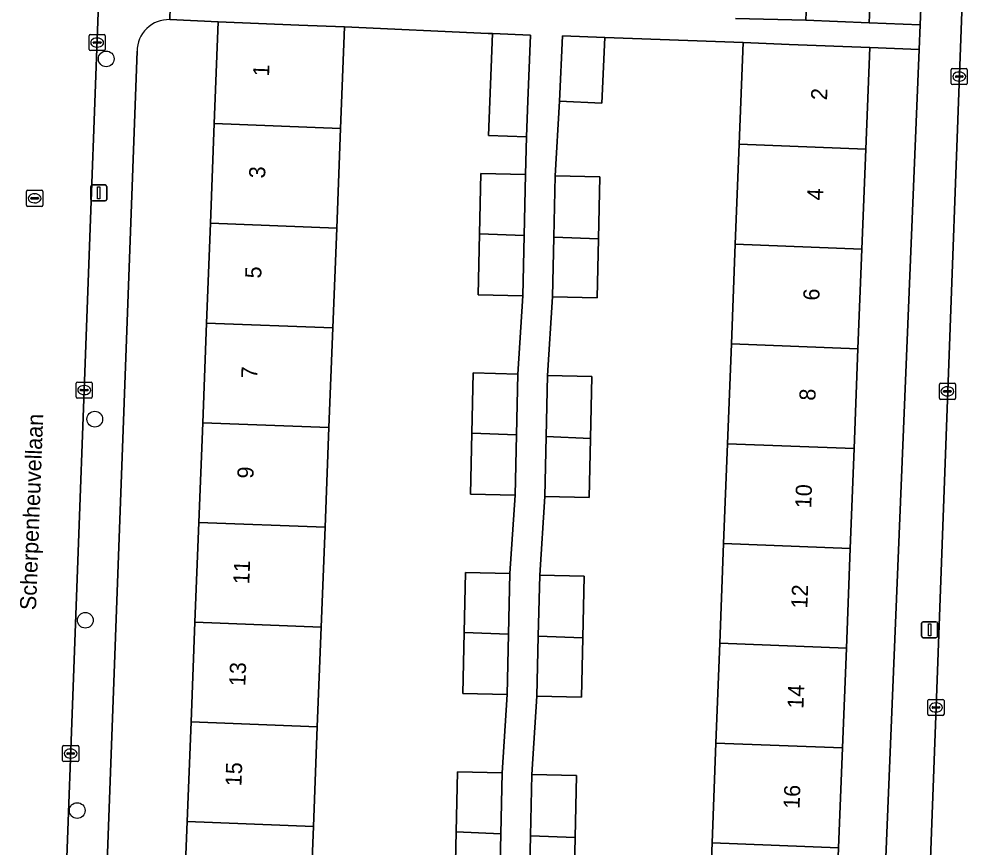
# Model space of a CAD drawing. Extents: x 160732 to 162107, y 387428 to 388479.
# Drawn here: x 161554.7 to 161613.9, y 387930.4 to 387981.8 of the extents above; entities that cross this region are included whole.
import ezdxf

# ---------------------------------------------------------------- set-up
doc = ezdxf.new("R2010")
doc.units = 0
for name, color, linetype in [('IMGEO_Boom', 7, 'Continuous'), ('IMGEO_Erf', 7, 'Continuous'), ('IMGEO_Kolk', 7, 'Continuous'), ('IMGEO_Lichtmast', 7, 'Continuous'), ('IMGEO_Openbare_ruimte_label', 7, 'Continuous'), ('IMGEO_Pand', 7, 'Continuous'), ('IMGEO_Pand_nummerreeks', 7, 'Continuous'), ('IMGEO_Rijbaan_lokaal_open', 7, 'Continuous'), ('IMGEO_Rioolput', 7, 'Continuous'), ('IMGEO_Voetpad_open', 7, 'Continuous')]:
    doc.layers.add(name, color=color, linetype=linetype)

msp = doc.modelspace()

# ---------------------------------------------------------------- linework, layer by layer
at = {"layer": 'IMGEO_Boom'}
for centre in [(161560.108, 387979.374), (161559.396, 387957), (161558.809, 387944.514), (161558.306, 387932.698)]:
    msp.add_circle(centre, 0.489, dxfattribs=at)
at = {"layer": 'IMGEO_Erf'}
for points in [[(161607.583, 387984.11), (161607.476, 387981.618), (161610.627, 387981.489), (161611.386, 388000)], [(161599.162, 387981.881), (161603.538, 387981.787), (161603.645, 387984.279)], [(161566.094, 387956.781), (161566.335, 387962.972), (161566.576, 387969.163), (161566.817, 387975.354), (161567.063, 387981.666), (161564.047, 387981.813)], [(161581.753, 387927.586), (161581.838, 387931.367), (161581.922, 387935.105), (161584.69, 387935.042), (161585.002, 387939.905), (161582.235, 387939.968), (161582.32, 387943.749), (161582.404, 387947.487), (161585.172, 387947.424), (161585.485, 387952.287), (161582.718, 387952.35), (161582.803, 387956.131), (161582.887, 387959.869), (161585.655, 387959.806), (161585.967, 387964.669), (161583.2, 387964.732), (161583.285, 387968.513), (161583.369, 387972.251), (161586.137, 387972.188), (161586.206, 387974.525), (161583.838, 387974.617), (161584.085, 387980.94), (161583.819, 387980.951), (161574.904, 387981.361), (161574.658, 387975.049), (161574.417, 387968.858), (161574.176, 387962.667), (161573.935, 387956.476), (161573.693, 387950.285), (161573.452, 387944.094), (161573.211, 387937.903), (161572.97, 387931.712), (161572.729, 387925.521)], [(161597.473, 387924.497), (161597.713, 387930.694), (161597.954, 387936.89), (161598.194, 387943.087), (161598.434, 387949.283), (161598.675, 387955.48), (161598.915, 387961.676), (161599.156, 387967.873), (161599.396, 387974.069), (161599.641, 387980.387), (161591.055, 387980.697), (161590.88, 387976.63), (161588.251, 387976.743), (161587.977, 387972.11), (161590.744, 387972.047), (161590.657, 387968.203), (161590.574, 387964.528), (161587.807, 387964.591), (161587.496, 387959.717), (161590.263, 387959.654), (161590.176, 387955.81), (161590.093, 387952.135), (161587.326, 387952.198), (161587.015, 387947.324), (161589.782, 387947.261), (161589.695, 387943.417), (161589.612, 387939.742), (161586.845, 387939.805), (161586.534, 387934.931), (161589.301, 387934.868), (161589.214, 387931.024), (161589.131, 387927.349)], [(161562.02, 387979.852), (161559.873, 387921.652)], [(161561.55, 387919.584), (161562.199, 387919.57), (161564.642, 387919.515), (161564.888, 387925.826), (161565.129, 387932.017), (161565.37, 387938.208), (161565.611, 387944.399), (161565.852, 387950.59), (161566.094, 387956.781)]]:
    msp.add_lwpolyline(points, dxfattribs=at)
msp.add_lwpolyline([(161610.564, 387979.956), (161607.502, 387980.082), (161607.257, 387973.764), (161607.017, 387967.568), (161606.776, 387961.371), (161606.536, 387955.175), (161606.295, 387948.978), (161606.055, 387942.782), (161605.815, 387936.585), (161605.574, 387930.389), (161605.334, 387924.192), (161605.089, 387917.875), (161608.015, 387917.755)], close=True, dxfattribs=at)
msp.add_arc((161563.986, 387979.848), 1.966, 88.21762, 179.8861, dxfattribs=at)
at = {"layer": 'IMGEO_Kolk'}
for p, q in [((161559.045, 387979.961), (161559.045, 387980.813)), ((161559.12, 387980.887), (161559.972, 387980.887)), ((161559.533, 387980.667), (161559.558, 387980.667)), ((161560.046, 387980.813), (161560.046, 387979.961)), ((161559.972, 387979.887), (161559.12, 387979.887)), ((161559.304, 387980.381), (161559.304, 387980.393)), ((161559.742, 387980.344), (161559.344, 387980.344)), ((161559.347, 387980.43), (161559.745, 387980.43)), ((161559.556, 387980.107), (161559.531, 387980.107)), ((161559.788, 387980.393), (161559.788, 387980.381)), ((161612.562, 387977.85), (161612.562, 387978.702)), ((161612.637, 387978.776), (161613.489, 387978.776)), ((161613.563, 387978.702), (161613.563, 387977.85)), ((161612.821, 387978.27), (161612.821, 387978.282)), ((161613.259, 387978.233), (161612.861, 387978.233)), ((161612.864, 387978.319), (161613.262, 387978.319)), ((161613.05, 387978.556), (161613.075, 387978.556)), ((161613.305, 387978.282), (161613.305, 387978.27)), ((161613.489, 387977.776), (161612.637, 387977.776)), ((161613.073, 387977.996), (161613.048, 387977.996)), ((161558.239, 387958.381), (161558.239, 387959.233)), ((161558.314, 387959.307), (161559.166, 387959.307)), ((161559.24, 387959.233), (161559.24, 387958.381)), ((161611.826, 387958.303), (161611.826, 387959.155)), ((161611.901, 387959.229), (161612.753, 387959.229)), ((161612.827, 387959.155), (161612.827, 387958.303)), ((161558.498, 387958.801), (161558.498, 387958.813)), ((161558.936, 387958.764), (161558.538, 387958.764)), ((161558.541, 387958.85), (161558.939, 387958.85)), ((161558.727, 387959.087), (161558.752, 387959.087)), ((161558.982, 387958.813), (161558.982, 387958.801)), ((161612.085, 387958.723), (161612.085, 387958.735)), ((161612.523, 387958.686), (161612.125, 387958.686)), ((161612.128, 387958.772), (161612.526, 387958.772)), ((161612.314, 387959.009), (161612.339, 387959.009)), ((161612.569, 387958.735), (161612.569, 387958.723)), ((161559.166, 387958.307), (161558.314, 387958.307)), ((161558.75, 387958.527), (161558.725, 387958.527)), ((161612.753, 387958.229), (161611.901, 387958.229)), ((161612.337, 387958.449), (161612.312, 387958.449)), ((161611.115, 387938.674), (161611.115, 387939.526)), ((161611.19, 387939.6), (161612.042, 387939.6)), ((161611.374, 387939.094), (161611.374, 387939.106)), ((161611.812, 387939.057), (161611.414, 387939.057)), ((161611.417, 387939.143), (161611.815, 387939.143)), ((161611.603, 387939.38), (161611.628, 387939.38)), ((161611.858, 387939.106), (161611.858, 387939.094)), ((161612.116, 387939.526), (161612.116, 387938.674)), ((161612.042, 387938.6), (161611.19, 387938.6)), ((161611.626, 387938.82), (161611.601, 387938.82)), ((161557.396, 387935.811), (161557.396, 387936.663)), ((161557.471, 387936.737), (161558.323, 387936.737)), ((161558.397, 387936.663), (161558.397, 387935.811)), ((161557.655, 387936.231), (161557.655, 387936.243)), ((161558.093, 387936.194), (161557.695, 387936.194)), ((161557.698, 387936.28), (161558.096, 387936.28)), ((161557.884, 387936.517), (161557.909, 387936.517)), ((161558.139, 387936.243), (161558.139, 387936.231)), ((161558.323, 387935.737), (161557.471, 387935.737)), ((161557.907, 387935.957), (161557.882, 387935.957))]:
    msp.add_line(p, q, dxfattribs=at)
for points in [[(161559.045, 387979.961), (161559.045, 387980.813)], [(161559.12, 387980.887), (161559.972, 387980.887)], [(161560.046, 387980.813), (161560.046, 387979.961)], [(161559.972, 387979.887), (161559.12, 387979.887)], [(161612.562, 387977.85), (161612.562, 387978.702)], [(161612.637, 387978.776), (161613.489, 387978.776)], [(161613.563, 387978.702), (161613.563, 387977.85)], [(161613.489, 387977.776), (161612.637, 387977.776)], [(161558.239, 387958.381), (161558.239, 387959.233)], [(161558.314, 387959.307), (161559.166, 387959.307)], [(161559.24, 387959.233), (161559.24, 387958.381)], [(161611.826, 387958.303), (161611.826, 387959.155)], [(161611.901, 387959.229), (161612.753, 387959.229)], [(161612.827, 387959.155), (161612.827, 387958.303)], [(161559.166, 387958.307), (161558.314, 387958.307)], [(161612.753, 387958.229), (161611.901, 387958.229)], [(161611.115, 387938.674), (161611.115, 387939.526)], [(161611.19, 387939.6), (161612.042, 387939.6)], [(161612.116, 387939.526), (161612.116, 387938.674)], [(161612.042, 387938.6), (161611.19, 387938.6)], [(161557.396, 387935.811), (161557.396, 387936.663)], [(161557.471, 387936.737), (161558.323, 387936.737)], [(161558.397, 387936.663), (161558.397, 387935.811)], [(161558.323, 387935.737), (161557.471, 387935.737)]]:
    msp.add_lwpolyline(points, dxfattribs=at)
for centre, radius, start, end in [((161559.122, 387980.811), 0.0765, 91.55205, 178.44795), ((161559.122, 387980.811), 0.0765, 91.55205, 178.44795), ((161559.97, 387980.811), 0.0765, 1.55205, 88.44795), ((161559.97, 387980.811), 0.0765, 1.55205, 88.44795), ((161559.122, 387979.963), 0.0765, 181.55205, 268.44795), ((161559.122, 387979.963), 0.0765, 181.55205, 268.44795), ((161559.344, 387980.39), 0.0403, 85.87752, 175.75265), ((161559.341, 387980.38), 0.0366, 178.93798, 274.71019), ((161559.745, 387980.387), 0.043, 264.86636, 352.45326), ((161559.749, 387980.392), 0.0386, 1.73085, 96.63898), ((161559.97, 387979.963), 0.0765, 271.55205, 358.44795), ((161559.97, 387979.963), 0.0765, 271.55205, 358.44795), ((161612.639, 387978.7), 0.0765, 91.55205, 178.44795), ((161612.639, 387978.7), 0.0765, 91.55205, 178.44795), ((161613.487, 387978.7), 0.0765, 1.55205, 88.44795), ((161613.487, 387978.7), 0.0765, 1.55205, 88.44795), ((161612.861, 387978.279), 0.0403, 85.87752, 175.75265), ((161612.858, 387978.269), 0.0366, 178.93798, 274.71019), ((161613.262, 387978.276), 0.043, 264.86636, 352.45326), ((161613.266, 387978.281), 0.0386, 1.73085, 96.63898), ((161612.639, 387977.852), 0.0765, 181.55205, 268.44795), ((161612.639, 387977.852), 0.0765, 181.55205, 268.44795), ((161613.487, 387977.852), 0.0765, 271.55205, 358.44795), ((161613.487, 387977.852), 0.0765, 271.55205, 358.44795), ((161558.316, 387959.231), 0.0765, 91.55205, 178.44795), ((161558.316, 387959.231), 0.0765, 91.55205, 178.44795), ((161559.164, 387959.231), 0.0765, 1.55205, 88.44795), ((161559.164, 387959.231), 0.0765, 1.55205, 88.44795), ((161611.903, 387959.153), 0.0765, 91.55205, 178.44795), ((161611.903, 387959.153), 0.0765, 91.55205, 178.44795), ((161612.751, 387959.153), 0.0765, 1.55205, 88.44795), ((161612.751, 387959.153), 0.0765, 1.55205, 88.44795), ((161558.538, 387958.81), 0.0403, 85.87752, 175.75265), ((161558.535, 387958.8), 0.0366, 178.93798, 274.71019), ((161558.939, 387958.807), 0.043, 264.86636, 352.45326), ((161558.943, 387958.812), 0.0386, 1.73085, 96.63898), ((161612.125, 387958.732), 0.0403, 85.87752, 175.75265), ((161612.122, 387958.722), 0.0366, 178.93798, 274.71019), ((161612.526, 387958.729), 0.043, 264.86636, 352.45326), ((161612.53, 387958.734), 0.0386, 1.73085, 96.63898), ((161558.316, 387958.383), 0.0765, 181.55205, 268.44795), ((161558.316, 387958.383), 0.0765, 181.55205, 268.44795), ((161559.164, 387958.383), 0.0765, 271.55205, 358.44795), ((161559.164, 387958.383), 0.0765, 271.55205, 358.44795), ((161611.903, 387958.305), 0.0765, 181.55205, 268.44795), ((161611.903, 387958.305), 0.0765, 181.55205, 268.44795), ((161612.751, 387958.305), 0.0765, 271.55205, 358.44795), ((161612.751, 387958.305), 0.0765, 271.55205, 358.44795), ((161611.192, 387939.524), 0.0765, 91.55205, 178.44795), ((161611.192, 387939.524), 0.0765, 91.55205, 178.44795), ((161611.414, 387939.103), 0.0403, 85.87752, 175.75265), ((161611.411, 387939.093), 0.0366, 178.93798, 274.71019), ((161611.815, 387939.1), 0.043, 264.86636, 352.45326), ((161611.819, 387939.105), 0.0386, 1.73085, 96.63898), ((161612.04, 387939.524), 0.0765, 1.55205, 88.44795), ((161612.04, 387939.524), 0.0765, 1.55205, 88.44795), ((161611.192, 387938.676), 0.0765, 181.55205, 268.44795), ((161611.192, 387938.676), 0.0765, 181.55205, 268.44795), ((161612.04, 387938.676), 0.0765, 271.55205, 358.44795), ((161612.04, 387938.676), 0.0765, 271.55205, 358.44795), ((161557.473, 387936.661), 0.0765, 91.55205, 178.44795), ((161557.473, 387936.661), 0.0765, 91.55205, 178.44795), ((161558.321, 387936.661), 0.0765, 1.55205, 88.44795), ((161558.321, 387936.661), 0.0765, 1.55205, 88.44795), ((161557.695, 387936.24), 0.0403, 85.87752, 175.75265), ((161557.692, 387936.23), 0.0366, 178.93798, 274.71019), ((161558.096, 387936.237), 0.043, 264.86636, 352.45326), ((161558.1, 387936.242), 0.0386, 1.73085, 96.63898), ((161557.473, 387935.813), 0.0765, 181.55205, 268.44795), ((161557.473, 387935.813), 0.0765, 181.55205, 268.44795), ((161558.321, 387935.813), 0.0765, 271.55205, 358.44795), ((161558.321, 387935.813), 0.0765, 271.55205, 358.44795)]:
    msp.add_arc(centre, radius, start, end, dxfattribs=at)
for centre, major_axis, ratio, start_param, end_param in [((161559.532, 387980.387), (-0.387, 0.002), 0.722429, 4.712389, 7.853982), ((161559.557, 387980.387), (-0.39, 0.002), 0.717154, 1.570796, 4.712389), ((161613.049, 387978.276), (-0.387, 0.002), 0.722429, 4.712389, 7.853982), ((161613.074, 387978.276), (-0.39, 0.002), 0.717154, 1.570796, 4.712389), ((161558.726, 387958.807), (-0.387, 0.002), 0.722429, 4.712389, 7.853982), ((161558.751, 387958.807), (-0.39, 0.002), 0.717154, 1.570796, 4.712389), ((161612.313, 387958.729), (-0.387, 0.002), 0.722429, 4.712389, 7.853982), ((161612.338, 387958.729), (-0.39, 0.002), 0.717154, 1.570796, 4.712389), ((161611.602, 387939.1), (-0.387, 0.002), 0.722429, 4.712389, 7.853982), ((161611.627, 387939.1), (-0.39, 0.002), 0.717154, 1.570796, 4.712389), ((161557.883, 387936.237), (-0.387, 0.002), 0.722429, 4.712389, 7.853982), ((161557.908, 387936.237), (-0.39, 0.002), 0.717154, 1.570796, 4.712389)]:
    msp.add_ellipse(centre, major_axis=major_axis, ratio=ratio, start_param=start_param, end_param=end_param, dxfattribs=at)
at = {"layer": 'IMGEO_Lichtmast'}
for p, q in [((161559.145, 387970.65), (161559.145, 387971.45)), ((161559.145, 387971.45), (161559.145, 387970.65)), ((161559.245, 387971.55), (161560.035, 387971.55)), ((161560.035, 387971.55), (161559.245, 387971.55)), ((161560.135, 387971.45), (161560.135, 387970.65)), ((161560.135, 387970.65), (161560.135, 387971.45)), ((161560.035, 387970.55), (161559.245, 387970.55)), ((161559.245, 387970.55), (161560.035, 387970.55)), ((161610.823, 387944.425), (161611.613, 387944.425)), ((161611.613, 387944.425), (161610.823, 387944.425)), ((161610.723, 387943.525), (161610.723, 387944.325)), ((161610.723, 387944.325), (161610.723, 387943.525)), ((161611.713, 387944.325), (161611.713, 387943.525)), ((161611.713, 387943.525), (161611.713, 387944.325)), ((161611.613, 387943.425), (161610.823, 387943.425)), ((161610.823, 387943.425), (161611.613, 387943.425))]:
    msp.add_line(p, q, dxfattribs=at)
for points in [[(161559.565, 387971.425), (161559.715, 387971.425), (161559.715, 387970.675), (161559.565, 387970.675), (161559.565, 387971.425)], [(161611.143, 387944.3), (161611.293, 387944.3), (161611.293, 387943.55), (161611.143, 387943.55), (161611.143, 387944.3)]]:
    msp.add_lwpolyline(points, dxfattribs=at)
for centre, start, end in [((161559.245, 387971.45), 90, 180), ((161559.245, 387971.45), 90, 180), ((161560.035, 387971.45), 0, 90), ((161560.035, 387971.45), 360, 90), ((161559.245, 387970.65), 180, 270), ((161559.245, 387970.65), 180, 270), ((161560.035, 387970.65), 270, 0), ((161560.035, 387970.65), 270, 0), ((161610.823, 387944.325), 90, 180), ((161610.823, 387944.325), 90, 180), ((161611.613, 387944.325), 0, 90), ((161611.613, 387944.325), 360, 90), ((161610.823, 387943.525), 180, 270), ((161610.823, 387943.525), 180, 270), ((161611.613, 387943.525), 270, 0), ((161611.613, 387943.525), 270, 0)]:
    msp.add_arc(centre, 0.1, start, end, dxfattribs=at)
at = {"layer": 'IMGEO_Pand'}
for points in [[(161607.583, 387984.11), (161603.645, 387984.279), (161603.538, 387981.787), (161607.476, 387981.618)], [(161574.658, 387975.049), (161574.904, 387981.361), (161572.06, 387981.472), (161567.063, 387981.666), (161566.817, 387975.354)], [(161586.448, 387980.838), (161584.085, 387980.94), (161583.838, 387974.617), (161586.206, 387974.525), (161586.273, 387976.772)], [(161591.055, 387980.697), (161588.426, 387980.81), (161588.251, 387976.743), (161590.88, 387976.63)], [(161607.257, 387973.764), (161607.502, 387980.082), (161602.506, 387980.276), (161599.641, 387980.387), (161599.396, 387974.069)], [(161566.817, 387975.354), (161566.576, 387969.163), (161574.417, 387968.858), (161574.658, 387975.049)], [(161599.396, 387974.069), (161599.156, 387967.873), (161607.017, 387967.568), (161607.257, 387973.764)], [(161586.137, 387972.188), (161583.369, 387972.251), (161583.285, 387968.513), (161586.051, 387968.405)], [(161590.744, 387972.047), (161587.977, 387972.11), (161587.891, 387968.31), (161590.657, 387968.203)], [(161574.176, 387962.667), (161574.417, 387968.858), (161566.576, 387969.163), (161566.335, 387962.972)], [(161583.2, 387964.732), (161585.967, 387964.669), (161586.051, 387968.405), (161583.285, 387968.513)], [(161587.807, 387964.591), (161590.574, 387964.528), (161590.657, 387968.203), (161587.891, 387968.31)], [(161606.776, 387961.371), (161607.017, 387967.568), (161599.156, 387967.873), (161598.915, 387961.676)], [(161573.935, 387956.476), (161574.176, 387962.667), (161566.335, 387962.972), (161566.094, 387956.781)], [(161598.915, 387961.676), (161598.675, 387955.48), (161606.536, 387955.175), (161606.776, 387961.371)], [(161585.655, 387959.806), (161582.887, 387959.869), (161582.803, 387956.131), (161585.569, 387956.023)], [(161590.263, 387959.654), (161587.496, 387959.717), (161587.41, 387955.917), (161590.176, 387955.81)], [(161573.693, 387950.285), (161573.935, 387956.476), (161566.094, 387956.781), (161565.852, 387950.59)], [(161582.718, 387952.35), (161585.485, 387952.287), (161585.569, 387956.023), (161582.803, 387956.131)], [(161587.326, 387952.198), (161590.093, 387952.135), (161590.176, 387955.81), (161587.41, 387955.917)], [(161598.675, 387955.48), (161598.434, 387949.283), (161606.295, 387948.978), (161606.536, 387955.175)], [(161573.452, 387944.094), (161573.693, 387950.285), (161565.852, 387950.59), (161565.611, 387944.399)], [(161598.434, 387949.283), (161598.194, 387943.087), (161606.055, 387942.782), (161606.295, 387948.978)], [(161585.172, 387947.424), (161582.404, 387947.487), (161582.32, 387943.749), (161585.086, 387943.641)], [(161589.782, 387947.261), (161587.015, 387947.324), (161586.929, 387943.524), (161589.695, 387943.417)], [(161565.611, 387944.399), (161565.37, 387938.208), (161573.211, 387937.903), (161573.452, 387944.094)], [(161582.235, 387939.968), (161585.002, 387939.905), (161585.086, 387943.641), (161582.32, 387943.749)], [(161586.845, 387939.805), (161589.612, 387939.742), (161589.695, 387943.417), (161586.929, 387943.524)], [(161605.815, 387936.585), (161606.055, 387942.782), (161598.194, 387943.087), (161597.954, 387936.89)], [(161565.37, 387938.208), (161565.129, 387932.017), (161572.97, 387931.712), (161573.211, 387937.903)], [(161597.954, 387936.89), (161597.713, 387930.694), (161605.574, 387930.389), (161605.815, 387936.585)], [(161584.69, 387935.042), (161581.922, 387935.105), (161581.838, 387931.367), (161584.604, 387931.259)], [(161589.301, 387934.868), (161586.534, 387934.931), (161586.448, 387931.131), (161589.214, 387931.024)], [(161572.729, 387925.521), (161572.97, 387931.712), (161565.129, 387932.017), (161564.888, 387925.826)], [(161581.753, 387927.586), (161584.52, 387927.523), (161584.604, 387931.259), (161581.838, 387931.367)], [(161586.364, 387927.412), (161589.131, 387927.349), (161589.214, 387931.024), (161586.448, 387931.131)], [(161605.334, 387924.192), (161605.574, 387930.389), (161597.713, 387930.694), (161597.473, 387924.497)]]:
    msp.add_lwpolyline(points, close=True, dxfattribs=at)
at = {"layer": 'IMGEO_Rijbaan_lokaal_open'}
for points in [[(161492.938, 388004.061), (161492.756, 388000), (161489.979, 387927.472), (161496.848, 387927.196), (161500, 387927.069), (161502.944, 387926.951), (161544.321, 387925.286), (161547.751, 387925.148), (161550.416, 387925.041), (161557.467, 387924.757), (161559.656, 387983.388)], [(161613.823, 388000), (161613.85, 387999.144), (161611.619, 387939.137), (161610.868, 387918.574), (161610.794, 387916.62), (161610.659, 387913.029), (161610.105, 387898.353), (161610.052, 387897.138), (161609.836, 387892.004), (161609.847, 387891.461)]]:
    msp.add_lwpolyline(points, dxfattribs=at)
at = {"layer": 'IMGEO_Rioolput'}
for p, q in [((161555.161, 387970.29), (161555.161, 387971.142)), ((161555.236, 387971.216), (161556.088, 387971.216)), ((161555.649, 387970.996), (161555.674, 387970.996)), ((161556.162, 387971.142), (161556.162, 387970.29)), ((161555.42, 387970.71), (161555.42, 387970.722)), ((161555.858, 387970.673), (161555.46, 387970.673)), ((161555.463, 387970.759), (161555.861, 387970.759)), ((161555.672, 387970.436), (161555.647, 387970.436)), ((161555.904, 387970.722), (161555.904, 387970.71)), ((161556.088, 387970.216), (161555.236, 387970.216))]:
    msp.add_line(p, q, dxfattribs=at)
for points in [[(161555.161, 387970.29), (161555.161, 387971.142)], [(161555.236, 387971.216), (161556.088, 387971.216)], [(161556.162, 387971.142), (161556.162, 387970.29)], [(161556.088, 387970.216), (161555.236, 387970.216)]]:
    msp.add_lwpolyline(points, dxfattribs=at)
for centre, radius, start, end in [((161555.238, 387971.14), 0.0765, 91.55205, 178.44795), ((161555.238, 387971.14), 0.0765, 91.55205, 178.44795), ((161556.086, 387971.14), 0.0765, 1.55205, 88.44795), ((161556.086, 387971.14), 0.0765, 1.55205, 88.44795), ((161555.46, 387970.719), 0.0403, 85.87752, 175.75265), ((161555.457, 387970.709), 0.0366, 178.93798, 274.71019), ((161555.861, 387970.716), 0.043, 264.86636, 352.45326), ((161555.865, 387970.721), 0.0386, 1.73085, 96.63898), ((161555.238, 387970.292), 0.0765, 181.55205, 268.44795), ((161555.238, 387970.292), 0.0765, 181.55205, 268.44795), ((161556.086, 387970.292), 0.0765, 271.55205, 358.44795), ((161556.086, 387970.292), 0.0765, 271.55205, 358.44795)]:
    msp.add_arc(centre, radius, start, end, dxfattribs=at)
for centre, major_axis, ratio, start_param, end_param in [((161555.648, 387970.716), (-0.387, 0.002), 0.722429, 4.712389, 7.853982), ((161555.673, 387970.716), (-0.39, 0.002), 0.717154, 1.570796, 4.712389)]:
    msp.add_ellipse(centre, major_axis=major_axis, ratio=ratio, start_param=start_param, end_param=end_param, dxfattribs=at)
at = {"layer": 'IMGEO_Voetpad_open'}
for points in [[(161560.333, 388001.515), (161560.277, 388000), (161559.656, 387983.388), (161557.467, 387924.757), (161557.287, 387921.455), (161557.185, 387918.257)], [(161611.386, 388000), (161610.627, 387981.489), (161610.564, 387979.956), (161608.015, 387917.755), (161607.956, 387916.324), (161607.851, 387913.352), (161607.673, 387907.809), (161607.607, 387905.743), (161607.248, 387896.871), (161607.095, 387891.406)], [(161609.847, 387891.461), (161609.836, 387892.004), (161610.052, 387897.138), (161610.105, 387898.353), (161610.659, 387913.029), (161610.794, 387916.62), (161610.868, 387918.574), (161611.619, 387939.137), (161613.85, 387999.144)], [(161564.097, 387983.335), (161564.047, 387981.813), (161567.063, 387981.666), (161572.06, 387981.472), (161574.904, 387981.361), (161583.819, 387980.951), (161584.085, 387980.94), (161586.448, 387980.838), (161586.273, 387976.772), (161586.206, 387974.525), (161586.137, 387972.188), (161586.051, 387968.405), (161585.967, 387964.669), (161585.655, 387959.806), (161585.569, 387956.023), (161585.485, 387952.287), (161585.172, 387947.424), (161585.086, 387943.641), (161585.002, 387939.905), (161584.69, 387935.042), (161584.604, 387931.259), (161584.52, 387927.523)], [(161564.047, 387981.813), (161564.097, 387983.335)], [(161586.364, 387927.412), (161586.448, 387931.131), (161586.534, 387934.931), (161586.845, 387939.805), (161586.929, 387943.524), (161587.015, 387947.324), (161587.326, 387952.198), (161587.41, 387955.917), (161587.496, 387959.717), (161587.807, 387964.591), (161587.891, 387968.31), (161587.977, 387972.11), (161588.251, 387976.743), (161588.426, 387980.81), (161591.055, 387980.697), (161599.641, 387980.387), (161602.506, 387980.276), (161607.502, 387980.082), (161610.564, 387979.956), (161610.627, 387981.489), (161607.476, 387981.618), (161603.538, 387981.787), (161599.162, 387981.881)], [(161559.873, 387921.652), (161562.02, 387979.852)]]:
    msp.add_lwpolyline(points, dxfattribs=at)
msp.add_arc((161563.986, 387979.848), 1.966, 88.21762, 179.8861, dxfattribs=at)

# ---------------------------------------------------------------- texts
at = {"layer": 'IMGEO_Openbare_ruimte_label'}
msp.add_text('Scherpenheuvellaan', height=1, rotation=87.8789, dxfattribs=at).set_placement((161555.746, 387945.132))
at = {"layer": 'IMGEO_Pand_nummerreeks'}
for s, rotation, p in [('1', 87.76926, (161570.213, 387978.27)), ('2', 87.77862, (161604.853, 387976.792)), ('3', 87.76926, (161569.967, 387971.941)), ('4', 87.77862, (161604.611, 387970.573)), ('5', 87.76926, (161569.725, 387965.726)), ('6', 87.77862, (161604.37, 387964.353)), ('7', 87.76926, (161569.482, 387959.511)), ('8', 87.77862, (161604.129, 387958.136)), ('9', 87.76926, (161569.24, 387953.296)), ('10', 87.77862, (161603.869, 387951.455)), ('11', 87.76926, (161568.985, 387946.735)), ('12', 87.77862, (161603.628, 387945.229)), ('13', 87.76926, (161568.738, 387940.406)), ('14', 87.77862, (161603.387, 387939.011)), ('15', 87.76926, (161568.496, 387934.191)), ('16', 87.77862, (161603.145, 387932.79))]:
    msp.add_text(s, height=1, rotation=rotation, dxfattribs=at).set_placement(p)

doc.saveas('drawing.dxf')
